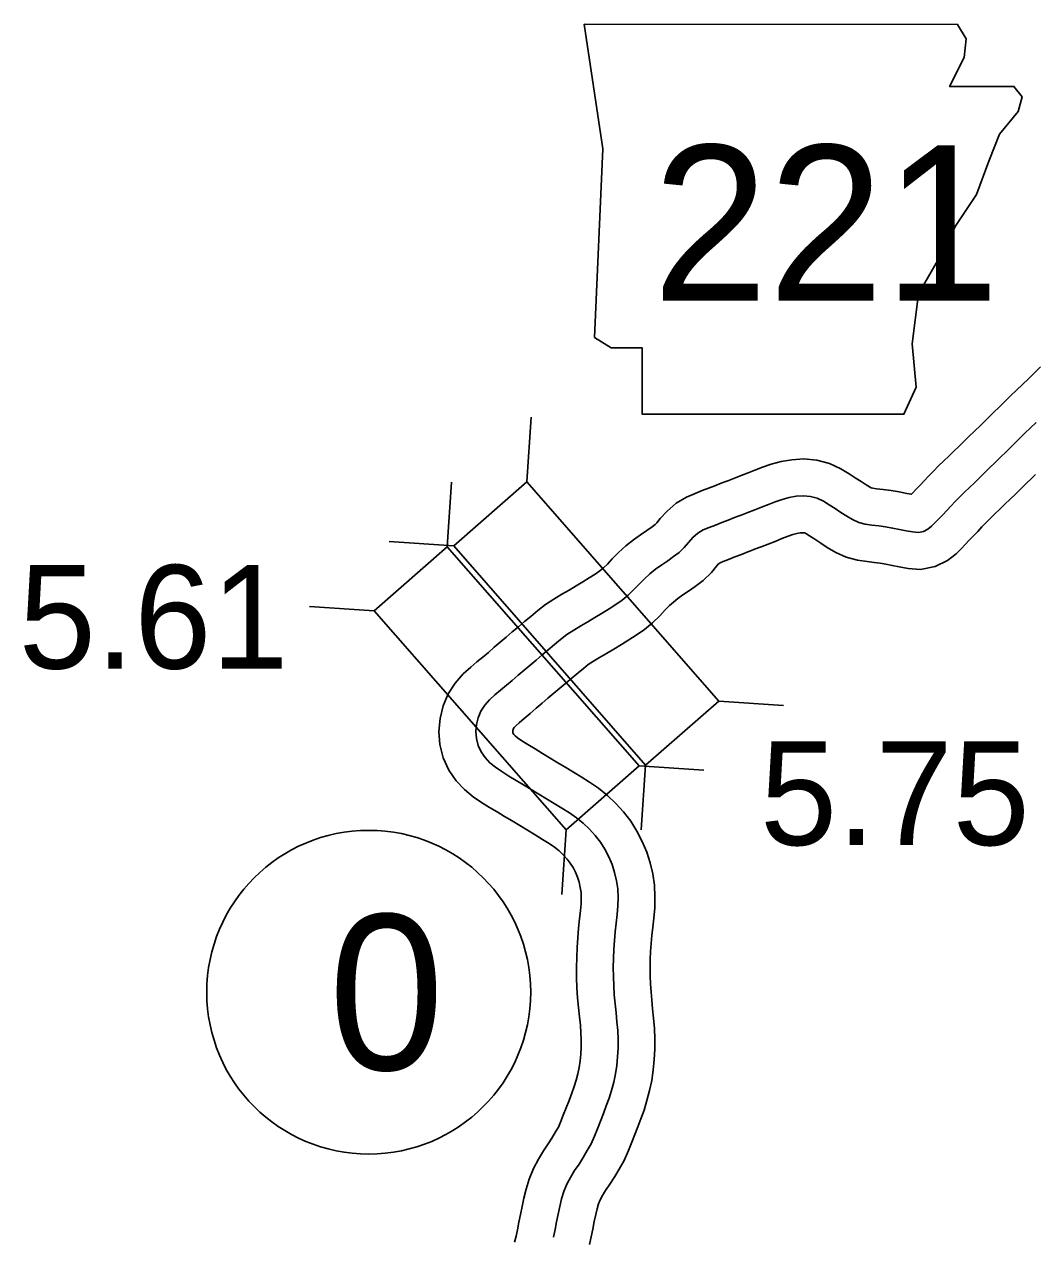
# Model space of a CAD drawing. Extents: x 31699 to 244310, y -8841 to 11474.
# Drawn here: x 137393.8 to 137668.4, y 825.9 to 1155.5 of the extents above; entities that cross this region are included whole.
import ezdxf

# ---------------------------------------------------------------- set-up
doc = ezdxf.new("R2010")
doc.units = 0
for name, color, linetype in [('B_Logo', 7, 'Continuous'), ('G-ANNO-TEXT', 7, 'Continuous'), ('Level 55', 7, 'Continuous'), ('R_Border Notes', 7, 'Continuous'), ('R_XS_EARTHWORK_STAGE1', 7, 'Continuous'), ('S_WALL', 7, 'Continuous')]:
    doc.layers.add(name, color=color, linetype=linetype)

msp = doc.modelspace()

# ---------------------------------------------------------------- linework, layer by layer
at = {"layer": 'B_Logo'}
for points in [[(137529.64, 979.94), (137531.27, 981.32), (137532.91, 982.71), (137534.55, 984.11), (137536.21, 985.51), (137537.87, 986.92), (137539.55, 988.3), (137541.29, 989.62), (137543.12, 990.84), (137545.02, 992), (137546.96, 993.13), (137548.9, 994.28), (137550.83, 995.44), (137552.71, 996.62), (137554.54, 997.79), (137556.29, 999.01), (137557.9, 1000.34), (137559.38, 1001.76), (137560.79, 1003.26), (137562.24, 1004.74), (137563.76, 1006.13), (137565.37, 1007.4), (137567.02, 1008.58), (137568.66, 1009.72), (137570.27, 1010.82), (137571.78, 1011.97), (137573.12, 1013.27), (137574.27, 1014.69), (137575.46, 1016.03), (137576.81, 1017.17), (137578.32, 1018.07), (137579.93, 1018.78), (137581.6, 1019.42), (137583.32, 1020.07), (137585.06, 1020.74), (137586.82, 1021.44), (137587.81, 1021.81), (137588.62, 1022.13), (137590.44, 1022.84), (137592.29, 1023.55), (137594.16, 1024.29), (137596.02, 1025.02), (137597.87, 1025.74), (137599.73, 1026.4), (137601.62, 1026.9), (137603.55, 1027.23), (137605.51, 1027.35), (137607.44, 1027.18), (137609.27, 1026.69), (137610.98, 1025.91), (137612.56, 1024.92), (137614.12, 1023.88), (137615.7, 1022.85), (137617.28, 1021.82), (137618.88, 1020.88), (137620.56, 1020.14), (137622.31, 1019.65), (137624.13, 1019.38), (137625.98, 1019.17), (137627.86, 1018.92), (137629.75, 1018.59), (137631.63, 1018.22), (137633.46, 1017.84), (137635.18, 1017.54), (137636.75, 1017.43), (137638.12, 1017.69), (137639.31, 1018.27), (137640.34, 1019.09), (137641.31, 1020.07), (137642.32, 1021.1), (137643.37, 1022.19), (137644.47, 1023.34), (137645.61, 1024.56), (137646.78, 1025.8), (137648.01, 1027.07), (137649.29, 1028.35), (137650.61, 1029.63), (137651.97, 1030.93), (137653.34, 1032.25), (137654.74, 1033.6), (137656.12, 1034.96), (137657.5, 1036.31), (137658.86, 1037.65), (137660.81, 1039.51), (137661.55, 1040.25), (137663.39, 1042.08), (137664.27, 1042.95), (137665.71, 1044.36), (137667.21, 1045.83), (137668.75, 1047.32)], [(137537.63, 825.84), (137538.05, 827.92), (137538.47, 830.01), (137538.9, 832.1), (137539.33, 834.17), (137539.84, 836.23), (137540.47, 838.25), (137541.26, 840.22), (137542.26, 842.09), (137543.36, 843.93), (137544.56, 845.71), (137545.73, 847.51), (137546.81, 849.38), (137547.9, 851.22), (137548.77, 853.24), (137549.59, 855.29), (137550.39, 857.35), (137551.19, 859.41), (137551.98, 861.49), (137552.74, 863.59), (137553.42, 865.74), (137553.99, 867.94), (137554.45, 870.2), (137554.8, 872.5), (137555.03, 874.84), (137555.16, 877.21), (137555.18, 879.59), (137555.09, 881.99), (137554.88, 884.39), (137554.62, 886.81), (137554.37, 889.25), (137554.15, 891.7), (137553.99, 894.16), (137553.89, 896.64), (137553.88, 899.11), (137553.92, 901.58), (137554.03, 904.03), (137554.18, 906.45), (137554.39, 908.85), (137554.65, 911.22), (137554.94, 913.56), (137555.14, 915.88), (137555.19, 918.19), (137555.07, 920.48), (137554.74, 922.72), (137554.23, 924.93), (137553.54, 927.1), (137552.67, 929.22), (137551.62, 931.26), (137550.39, 933.21), (137548.98, 935.04), (137547.41, 936.76), (137545.73, 938.37), (137543.9, 939.84), (137541.94, 941.18), (137539.9, 942.45), (137537.83, 943.71), (137535.74, 944.98), (137533.65, 946.26), (137531.57, 947.52), (137529.49, 948.76), (137527.45, 949.99), (137525.46, 951.19), (137523.56, 952.37), (137521.84, 953.55), (137520.33, 954.81), (137519.02, 956.2), (137517.95, 957.76), (137517.15, 959.5), (137516.68, 961.35), (137516.53, 963.26), (137516.69, 965.17), (137517.16, 967.03), (137517.92, 968.8), (137518.96, 970.43), (137520.24, 971.9), (137521.71, 973.22), (137523.26, 974.52), (137524.83, 975.84), (137526.42, 977.19), (137528.02, 978.56), (137529.64, 979.94)]]:
    msp.add_lwpolyline(points, dxfattribs=at)
at = {"layer": 'G-ANNO-TEXT'}
msp.add_lwpolyline([(137545.97, 1155.55), (137551.05, 1121.71), (137548.79, 1070.4), (137553.3, 1067.58), (137561.76, 1067.58), (137561.76, 1049.53), (137632.82, 1049.53), (137636.2, 1056.86), (137635.07, 1068.7), (137636.76, 1082.24), (137642.97, 1092.95), (137646.91, 1100.85), (137652.55, 1109.31), (137655.94, 1118.33), (137658.76, 1125.66), (137663.83, 1131.86), (137664.96, 1135.81), (137662.7, 1138.63), (137645.22, 1138.63), (137649.17, 1146.53), (137649.73, 1151.6), (137647.4, 1155.5)], close=True, dxfattribs=at)
at = {"layer": 'Level 55'}
for p, q in [((137523.17, 987.56), (137523.17, 987.56)), ((137536.11, 972.31), (137536.11, 972.31))]:
    msp.add_line(p, q, dxfattribs=at)
for points in [[(137523.17, 987.56), (137524.79, 988.94), (137526.43, 990.34), (137528.1, 991.75), (137529.76, 993.15), (137531.46, 994.59), (137533.34, 996.15), (137535.5, 997.77), (137537.74, 999.27), (137539.89, 1000.58), (137541.89, 1001.75), (137543.78, 1002.86), (137545.59, 1003.96), (137547.36, 1005.07), (137548.98, 1006.1), (137550.24, 1006.99), (137551.24, 1007.81), (137552.27, 1008.8), (137553.58, 1010.19), (137555.29, 1011.94), (137557.29, 1013.76), (137559.35, 1015.38), (137561.26, 1016.76), (137562.99, 1017.95), (137564.41, 1018.93), (137565.25, 1019.57), (137565.71, 1020.02), (137566.63, 1021.15), (137568.47, 1023.22), (137571, 1025.35), (137573.72, 1026.97), (137576.13, 1028.03), (137578.05, 1028.77), (137579.74, 1029.41), (137581.42, 1030.06), (137583.22, 1030.76), (137584.18, 1031.13), (137584.97, 1031.45), (137586.84, 1032.17), (137588.66, 1032.87), (137590.5, 1033.59), (137592.37, 1034.33), (137594.39, 1035.12), (137596.79, 1035.96), (137599.49, 1036.68), (137602.41, 1037.18), (137605.64, 1037.37), (137609.17, 1037.07), (137612.66, 1036.14), (137615.73, 1034.73), (137617.98, 1033.32), (137619.63, 1032.23), (137621.18, 1031.21), (137622.54, 1030.33), (137623.44, 1029.8), (137623.95, 1029.57), (137624.38, 1029.45), (137625.41, 1029.3), (137627.22, 1029.1), (137629.38, 1028.8), (137631.57, 1028.43), (137633.61, 1028.02), (137634.85, 1027.77), (137635.13, 1028.06), (137636.16, 1029.12), (137637.21, 1030.22), (137638.32, 1031.41), (137639.55, 1032.71), (137640.89, 1034.09), (137642.27, 1035.47), (137643.67, 1036.83), (137645.04, 1038.14), (137646.4, 1039.45), (137647.77, 1040.77), (137649.12, 1042.09), (137650.49, 1043.44), (137651.89, 1044.82), (137653.83, 1046.68), (137654.51, 1047.35), (137656.36, 1049.19), (137657.26, 1050.08), (137658.71, 1051.5), (137660.23, 1052.99), (137661.81, 1054.52), (137663.42, 1056.07), (137665.04, 1057.62), (137666.65, 1059.17), (137668.27, 1060.76), (137669.96, 1062.43)], [(137536.11, 972.31), (137537.75, 973.7), (137539.38, 975.09), (137541.01, 976.47), (137542.67, 977.87), (137544.29, 979.24), (137545.75, 980.45), (137547.09, 981.46), (137548.5, 982.41), (137550.15, 983.41), (137552.02, 984.51), (137554.03, 985.69), (137556.07, 986.92), (137558.06, 988.17), (137560.11, 989.48), (137562.34, 991.04), (137564.56, 992.86), (137566.49, 994.73), (137568.01, 996.34), (137569.18, 997.54), (137570.23, 998.49), (137571.39, 999.41), (137572.78, 1000.41), (137574.33, 1001.48), (137576.13, 1002.71), (137578.32, 1004.38), (137580.52, 1006.52), (137581.9, 1008.23), (137582.44, 1008.84), (137582.63, 1009), (137582.92, 1009.17), (137583.73, 1009.53), (137585.16, 1010.07), (137586.9, 1010.73), (137588.69, 1011.43), (137590.43, 1012.11), (137591.43, 1012.49), (137592.26, 1012.82), (137594.04, 1013.51), (137595.93, 1014.23), (137597.82, 1014.98), (137599.68, 1015.71), (137601.35, 1016.37), (137602.68, 1016.83), (137603.75, 1017.12), (137604.69, 1017.28), (137605.38, 1017.32), (137605.71, 1017.29), (137605.88, 1017.25), (137606.22, 1017.09), (137607.14, 1016.51), (137608.62, 1015.54), (137610.22, 1014.48), (137612.02, 1013.31), (137614.31, 1011.97), (137617.17, 1010.7), (137620.25, 1009.84), (137622.85, 1009.47), (137624.75, 1009.25), (137626.34, 1009.03), (137627.93, 1008.76), (137629.65, 1008.42), (137631.58, 1008.02), (137633.97, 1007.6), (137637.35, 1007.37), (137641.29, 1008.11), (137644.69, 1009.77), (137647.02, 1011.63), (137648.44, 1013.05), (137649.51, 1014.15), (137650.59, 1015.27), (137651.73, 1016.47), (137652.89, 1017.7), (137654.01, 1018.9), (137655.13, 1020.05), (137656.31, 1021.22), (137657.55, 1022.43), (137658.89, 1023.72), (137660.28, 1025.06), (137661.71, 1026.43), (137663.13, 1027.82), (137664.51, 1029.18), (137665.82, 1030.47), (137667.78, 1032.34), (137668.59, 1033.14)], [(137527.06, 824.51), (137527.46, 826.06), (137527.84, 827.86), (137528.25, 829.88), (137528.67, 831.99), (137529.11, 834.13), (137529.58, 836.4), (137530.2, 838.91), (137531.04, 841.62), (137532.19, 844.45), (137533.55, 847.02), (137534.93, 849.3), (137536.22, 851.22), (137537.2, 852.73), (137538.18, 854.44), (137538.97, 855.75), (137539.52, 857.06), (137540.29, 858.97), (137541.07, 860.97), (137541.85, 863), (137542.61, 864.98), (137543.27, 866.79), (137543.8, 868.49), (137544.24, 870.2), (137544.6, 871.96), (137544.88, 873.75), (137545.06, 875.59), (137545.16, 877.52), (137545.18, 879.45), (137545.1, 881.38), (137544.93, 883.44), (137544.68, 885.76), (137544.42, 888.29), (137544.18, 890.93), (137544.01, 893.64), (137543.9, 896.41), (137543.88, 899.17), (137543.93, 901.88), (137544.04, 904.56), (137544.21, 907.2), (137544.44, 909.83), (137544.72, 912.37), (137544.99, 914.59), (137545.15, 916.42), (137545.19, 918.04), (137545.11, 919.48), (137544.9, 920.88), (137544.58, 922.29), (137544.13, 923.68), (137543.59, 925.02), (137542.93, 926.3), (137542.17, 927.49), (137541.32, 928.61), (137540.27, 929.75), (137539.13, 930.84), (137537.92, 931.81), (137536.47, 932.81), (137534.67, 933.93), (137532.64, 935.16), (137530.54, 936.44), (137528.45, 937.71), (137526.4, 938.96), (137524.34, 940.19), (137522.3, 941.42), (137520.24, 942.66), (137518.09, 944), (137515.8, 945.57), (137513.47, 947.5), (137511.21, 949.91), (137509.21, 952.82), (137507.69, 956.15), (137506.78, 959.71), (137506.5, 963.3), (137506.8, 966.81), (137507.65, 970.24), (137509.05, 973.49), (137510.93, 976.45), (137513.11, 978.93), (137515.14, 980.76), (137516.83, 982.19), (137518.39, 983.48), (137519.93, 984.8), (137521.53, 986.17), (137523.17, 987.56)], [(137547.43, 823.81), (137547.86, 825.95), (137548.27, 828.03), (137548.69, 830.06), (137549.09, 831.95), (137549.48, 833.55), (137549.9, 834.89), (137550.34, 835.98), (137550.97, 837.16), (137551.8, 838.55), (137552.91, 840.19), (137554.27, 842.29), (137555.43, 844.32), (137556.84, 846.68), (137558.01, 849.43), (137558.89, 851.62), (137559.71, 853.73), (137560.52, 855.83), (137561.35, 858), (137562.22, 860.39), (137563.03, 862.98), (137563.73, 865.68), (137564.3, 868.44), (137564.73, 871.26), (137565.01, 874.09), (137565.16, 876.9), (137565.18, 879.74), (137565.07, 882.59), (137564.84, 885.35), (137564.57, 887.86), (137564.33, 890.21), (137564.12, 892.47), (137563.98, 894.68), (137563.89, 896.87), (137563.88, 899.05), (137563.92, 901.27), (137564.01, 903.5), (137564.15, 905.7), (137564.35, 907.86), (137564.59, 910.06), (137564.89, 912.53), (137565.13, 915.34), (137565.2, 918.35), (137565.03, 921.47), (137564.58, 924.57), (137563.88, 927.57), (137562.95, 930.51), (137561.76, 933.41), (137560.31, 936.23), (137558.6, 938.94), (137556.65, 941.48), (137554.56, 943.76), (137552.33, 945.89), (137549.87, 947.87), (137547.41, 949.56), (137545.14, 950.97), (137543.02, 952.25), (137540.94, 953.52), (137538.85, 954.8), (137536.74, 956.08), (137534.65, 957.33), (137532.61, 958.56), (137530.67, 959.73), (137529.04, 960.74), (137527.88, 961.54), (137527.18, 962.11), (137526.84, 962.48), (137526.68, 962.71), (137526.62, 962.85), (137526.58, 962.98), (137526.56, 963.22), (137526.59, 963.53), (137526.66, 963.82), (137526.79, 964.1), (137526.98, 964.41), (137527.38, 964.86), (137528.28, 965.68), (137529.68, 966.86), (137531.28, 968.2), (137532.92, 969.59), (137534.51, 970.95), (137536.11, 972.31)]]:
    msp.add_lwpolyline(points, dxfattribs=at)
at = {"layer": 'R_Border Notes'}
msp.add_circle((137487.43, 892.42), 44, dxfattribs=at)
at = {"layer": 'R_XS_EARTHWORK_STAGE1'}
for p, q in [((137530.41, 1031.16), (137531.59, 1048.72)), ((137508.74, 1013.5), (137509.9, 1031.06)), ((137510.54, 1013.79), (137492.98, 1014.97)), ((137488.87, 996.11), (137471.31, 997.27)), ((137582.54, 971.53), (137600.1, 970.35)), ((137560.91, 953.91), (137578.47, 952.74)), ((137562.66, 954.16), (137561.48, 936.6)), ((137541.04, 936.52), (137539.88, 918.96))]:
    msp.add_line(p, q, dxfattribs=at)
for points in [[(137510.54, 1013.79), (137562.66, 954.16), (137582.54, 971.53), (137530.41, 1031.16)], [(137488.87, 996.11), (137541.04, 936.52), (137560.91, 953.91), (137508.74, 1013.5)]]:
    msp.add_lwpolyline(points, close=True, dxfattribs=at)

# ---------------------------------------------------------------- texts
at = {"layer": 'G-ANNO-TEXT'}
msp.add_text('221', height=42.24, dxfattribs=at).set_placement((137564.56, 1080.42))
at = {"layer": 'R_Border Notes'}
msp.add_text('0', height=42.24, dxfattribs=at).set_placement((137476.53, 871.3))
at = {"layer": 'S_WALL'}
for s, p in [('5.61', (137392.33, 980.39)), ('5.75', (137593.73, 932.41))]:
    msp.add_text(s, height=28.16, dxfattribs=at).set_placement(p)

doc.saveas('drawing.dxf')
